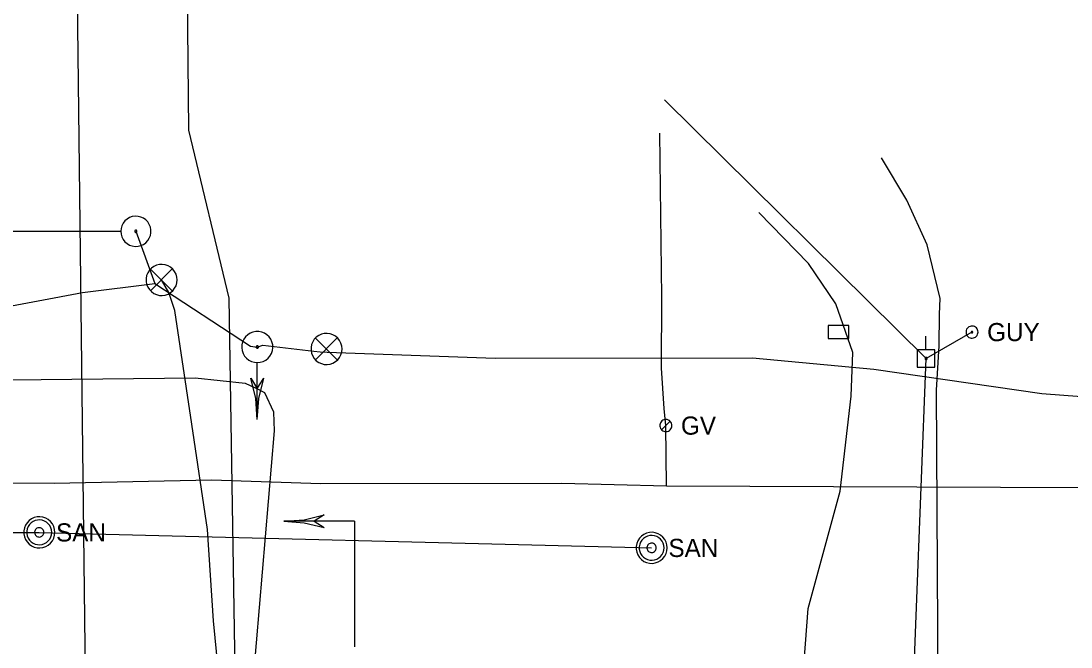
# Model space of a CAD drawing. Extents: x 596028 to 606371, y 330010 to 403088.
# Drawn here: x 602137.7 to 602360.4, y 376763.1 to 376895.9 of the extents above; entities that cross this region are included whole.
import ezdxf

# ---------------------------------------------------------------- set-up
doc = ezdxf.new("R2010")
doc.units = 0
for name, color, linetype in [('Default', 7, 'Continuous'), ('E_SIG', 7, 'Continuous'), ('E_SIG_Conduit', 7, 'Continuous'), ('E_UTL_E_UG', 7, 'Continuous'), ('E_UTL_EGuyWire', 7, 'Continuous'), ('E_UTL_EPowerPole', 7, 'Continuous'), ('E_UTL_FO_UG_QWEST', 7, 'Continuous'), ('E_UTL_G', 7, 'Continuous'), ('E_UTL_G_UG', 7, 'Continuous'), ('E_UTL_Overhead', 7, 'Continuous'), ('E_UTL_SAN_MH', 7, 'Continuous'), ('E_UTL_SAN_UG', 7, 'Continuous'), ('E_UTL_T', 7, 'Continuous'), ('E_UTL_T_UG', 7, 'Continuous'), ('E_UTL_W_UG', 7, 'Continuous')]:
    doc.layers.add(name, color=color, linetype=linetype)

# ---------------------------------------------------------------- blocks, each defined once
blk = doc.blocks.new('PBX')
at = {"layer": 'Default'}
for p, q in [((15, 16), (-16, -15)), ((-16, 15), (15, -16))]:
    blk.add_line(p, q, dxfattribs=at)
blk.add_circle((0, 0), 22, dxfattribs=at)
blk = doc.blocks.new('_U263')
at = {"layer": 'E_SIG', "xscale": 4.574423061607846e-09, "yscale": 4.574423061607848e-09, "rotation": 8.537736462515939e-07}
blk.add_blockref('PBX', (0, 0), dxfattribs=at)

msp = doc.modelspace()

# ---------------------------------------------------------------- linework, layer by layer
at = {"layer": 'E_SIG'}
for points in [[(602158.85, 376851.25), (602158.91, 376850.65), (602159.08, 376850.06), (602159.36, 376849.52), (602159.73, 376849.04), (602160.19, 376848.64), (602160.72, 376848.34), (602161.29, 376848.14), (602161.9, 376848.05), (602162.51, 376848.08), (602163.1, 376848.23), (602163.65, 376848.48), (602164.15, 376848.83), (602164.57, 376849.27), (602164.9, 376849.79), (602165.12, 376850.35), (602165.24, 376850.95), (602165.24, 376851.56), (602165.12, 376852.16), (602164.9, 376852.72), (602164.57, 376853.23), (602164.15, 376853.67), (602163.65, 376854.03), (602163.1, 376854.28), (602162.51, 376854.42), (602161.9, 376854.45), (602161.29, 376854.37), (602160.72, 376854.17), (602160.19, 376853.86), (602159.73, 376853.46), (602159.36, 376852.99), (602159.08, 376852.44), (602158.91, 376851.86), (602158.85, 376851.25)], [(602132.16, 376851.25), (602158.79, 376851.25)], [(602139.63, 376851.25), (602139.63, 376851.25)], [(602161.81, 376851.25), (602161.81, 376851.21), (602161.82, 376851.16), (602161.84, 376851.12), (602161.87, 376851.08), (602161.91, 376851.05), (602161.95, 376851.03), (602161.99, 376851.02), (602162.04, 376851.01), (602162.08, 376851.01), (602162.13, 376851.02), (602162.17, 376851.04), (602162.21, 376851.07), (602162.24, 376851.1), (602162.27, 376851.14), (602162.29, 376851.18), (602162.29, 376851.23), (602162.29, 376851.28), (602162.29, 376851.32), (602162.27, 376851.37), (602162.24, 376851.41), (602162.21, 376851.44), (602162.17, 376851.47), (602162.13, 376851.49), (602162.08, 376851.5), (602162.04, 376851.5), (602161.99, 376851.49), (602161.95, 376851.48), (602161.91, 376851.45), (602161.87, 376851.42), (602161.84, 376851.39), (602161.82, 376851.34), (602161.81, 376851.3), (602161.81, 376851.25)], [(602170.8, 376840.94), (602170.74, 376841.56), (602170.57, 376842.17), (602170.28, 376842.72), (602169.89, 376843.22), (602169.42, 376843.63), (602168.87, 376843.94), (602168.28, 376844.15), (602167.66, 376844.24), (602167.03, 376844.21), (602166.42, 376844.06), (602165.85, 376843.8), (602165.34, 376843.43), (602164.91, 376842.98), (602164.57, 376842.45), (602164.34, 376841.87), (602164.22, 376841.25), (602164.22, 376840.63), (602164.34, 376840.01), (602164.57, 376839.43), (602164.91, 376838.9), (602165.34, 376838.45), (602165.85, 376838.08), (602166.42, 376837.82), (602167.03, 376837.67), (602167.66, 376837.64), (602168.28, 376837.73), (602168.87, 376837.94), (602169.42, 376838.25), (602169.89, 376838.66), (602170.28, 376839.16), (602170.57, 376839.71), (602170.74, 376840.31), (602170.8, 376840.94)], [(602169.77, 376843.27), (602165.16, 376838.62)], [(602165.16, 376843.23), (602169.81, 376838.57)], [(602187.81, 376823.41), (602188.44, 376823.47), (602189.04, 376823.65), (602189.6, 376823.94), (602190.09, 376824.33), (602190.5, 376824.8), (602190.81, 376825.34), (602191.02, 376825.94), (602191.11, 376826.56), (602191.08, 376827.18), (602190.93, 376827.79), (602190.67, 376828.36), (602190.31, 376828.87), (602189.85, 376829.31), (602189.33, 376829.65), (602188.74, 376829.88), (602188.13, 376830), (602187.5, 376830), (602186.88, 376829.88), (602186.3, 376829.65), (602185.77, 376829.31), (602185.32, 376828.87), (602184.96, 376828.36), (602184.69, 376827.79), (602184.55, 376827.18), (602184.52, 376826.56), (602184.61, 376825.94), (602184.81, 376825.34), (602185.13, 376824.8), (602185.54, 376824.33), (602186.03, 376823.94), (602186.59, 376823.65), (602187.19, 376823.47), (602187.81, 376823.41)], [(602205.79, 376826.3), (602205.73, 376826.92), (602205.56, 376827.53), (602205.27, 376828.08), (602204.88, 376828.58), (602204.41, 376828.99), (602203.86, 376829.3), (602203.27, 376829.51), (602202.65, 376829.6), (602202.02, 376829.57), (602201.41, 376829.42), (602200.84, 376829.16), (602200.33, 376828.79), (602199.9, 376828.34), (602199.56, 376827.81), (602199.33, 376827.23), (602199.21, 376826.61), (602199.21, 376825.99), (602199.33, 376825.37), (602199.56, 376824.79), (602199.9, 376824.26), (602200.33, 376823.81), (602200.84, 376823.44), (602201.41, 376823.18), (602202.02, 376823.03), (602202.65, 376823), (602203.27, 376823.09), (602203.86, 376823.3), (602204.41, 376823.61), (602204.88, 376824.02), (602205.27, 376824.52), (602205.56, 376825.07), (602205.73, 376825.68), (602205.79, 376826.3)], [(602204.76, 376828.63), (602200.15, 376823.98)], [(602200.15, 376828.59), (602204.8, 376823.93)], [(602187.81, 376826.46), (602187.86, 376826.47), (602187.91, 376826.48), (602187.95, 376826.5), (602187.99, 376826.53), (602188.02, 376826.57), (602188.04, 376826.61), (602188.06, 376826.65), (602188.07, 376826.7), (602188.06, 376826.75), (602188.05, 376826.8), (602188.03, 376826.84), (602188, 376826.88), (602187.97, 376826.91), (602187.93, 376826.94), (602187.88, 376826.96), (602187.84, 376826.96), (602187.79, 376826.96), (602187.74, 376826.96), (602187.7, 376826.94), (602187.66, 376826.91), (602187.62, 376826.88), (602187.59, 376826.84), (602187.57, 376826.8), (602187.56, 376826.75), (602187.56, 376826.7), (602187.57, 376826.65), (602187.58, 376826.61), (602187.61, 376826.57), (602187.64, 376826.53), (602187.68, 376826.5), (602187.72, 376826.48), (602187.77, 376826.47), (602187.81, 376826.46)], [(602187.81, 376811.31), (602187.81, 376823.36)], [(602187.81, 376811.31), (602187.47, 376815.77), (602186.44, 376820.11)], [(602186.44, 376820.11), (602187.81, 376817.91)], [(602187.81, 376811.31), (602188.16, 376815.77), (602189.19, 376820.11)], [(602187.81, 376817.91), (602189.19, 376820.11)], [(602193.45, 376789.75), (602197.77, 376790.08), (602201.99, 376791.08)], [(602208.4, 376789.75), (602193.45, 376789.75)], [(602193.45, 376789.75), (602197.77, 376789.41), (602201.99, 376788.41)], [(602201.99, 376791.08), (602199.86, 376789.75)], [(602199.86, 376789.75), (602201.99, 376788.41)], [(602208.4, 376789.75), (602208.4, 376763.11)], [(602208.4, 376782.27), (602208.4, 376782.27)]]:
    msp.add_lwpolyline(points, dxfattribs=at)
at = {"layer": 'E_SIG_Conduit'}
for points in [[(602162.05, 376851.25), (602166.06, 376840.21), (602186.37, 376826.9), (602187.81, 376826.71), (602188.98, 376827.12), (602199.79, 376825.83), (602201.12, 376825.66), (602202.65, 376825.59), (602238.27, 376824.35), (602292.88, 376824.44), (602318.6, 376821.99), (602354.28, 376816.84), (602432.89, 376810.89), (602434.26, 376809.89), (602434.33, 376803.64)], [(602180.12, 376752.04), (602178.55, 376768.66), (602177.23, 376788), (602173.91, 376810.33), (602170.34, 376834.43), (602169.02, 376838.26), (602167.48, 376840.96)], [(602032.58, 376817.05), (602042.66, 376817.8), (602063.01, 376821.14), (602070.44, 376822.68), (602091.39, 376828.55), (602129.56, 376834.34), (602150.73, 376838.26), (602166.06, 376840.21)]]:
    msp.add_lwpolyline(points, dxfattribs=at)
at = {"layer": 'E_UTL_E_UG'}
for points in [[(601951.6, 376824.43), (602025.49, 376823.3), (602096.14, 376819.33), (602174.63, 376820.15), (602185.22, 376819.05), (602187.34, 376818.03)], [(602191.29, 376536.46), (602187.91, 376588.57), (602188.78, 376620.94), (602188.08, 376660.95), (602189.6, 376704.34), (602187.01, 376756.48), (602191.44, 376808.9), (602191.35, 376812.88), (602189.44, 376817.01), (602187.34, 376818.03)]]:
    msp.add_lwpolyline(points, dxfattribs=at)
at = {"layer": 'E_UTL_EGuyWire'}
msp.add_line((602339.43, 376829.87), (602329.71, 376824.27), dxfattribs=at)
for points in [[(602340.72, 376829.87), (602340.69, 376830.12), (602340.63, 376830.35), (602340.51, 376830.57), (602340.36, 376830.76), (602340.18, 376830.92), (602339.97, 376831.04), (602339.74, 376831.12), (602339.5, 376831.16), (602339.25, 376831.14), (602339.01, 376831.09), (602338.79, 376830.98), (602338.59, 376830.84), (602338.43, 376830.67), (602338.29, 376830.46), (602338.2, 376830.23), (602338.16, 376830), (602338.16, 376829.75), (602338.2, 376829.51), (602338.29, 376829.29), (602338.43, 376829.08), (602338.59, 376828.9), (602338.79, 376828.76), (602339.01, 376828.66), (602339.25, 376828.6), (602339.5, 376828.59), (602339.74, 376828.63), (602339.97, 376828.71), (602340.18, 376828.83), (602340.36, 376828.99), (602340.51, 376829.18), (602340.63, 376829.4), (602340.69, 376829.63), (602340.72, 376829.87)], [(602339.59, 376829.87), (602339.59, 376829.9), (602339.58, 376829.93), (602339.57, 376829.96), (602339.55, 376829.98), (602339.53, 376830), (602339.5, 376830.02), (602339.47, 376830.03), (602339.44, 376830.03), (602339.41, 376830.03), (602339.38, 376830.02), (602339.35, 376830.01), (602339.33, 376829.99), (602339.31, 376829.97), (602339.29, 376829.95), (602339.28, 376829.92), (602339.27, 376829.89), (602339.27, 376829.86), (602339.28, 376829.83), (602339.29, 376829.8), (602339.31, 376829.77), (602339.33, 376829.75), (602339.35, 376829.73), (602339.38, 376829.72), (602339.41, 376829.71), (602339.44, 376829.71), (602339.47, 376829.72), (602339.5, 376829.73), (602339.53, 376829.74), (602339.55, 376829.76), (602339.57, 376829.79), (602339.58, 376829.81), (602339.59, 376829.84), (602339.59, 376829.87)]]:
    msp.add_lwpolyline(points, dxfattribs=at)
at = {"layer": 'E_UTL_EPowerPole'}
for points in [[(602329.67, 376826.12), (602329.67, 376829.02)], [(602331.52, 376826.12), (602327.83, 376826.12)], [(602327.83, 376826.12), (602327.83, 376822.42)], [(602331.52, 376822.42), (602331.52, 376826.12)], [(602329.94, 376824.27), (602329.94, 376824.32), (602329.93, 376824.36), (602329.91, 376824.4), (602329.88, 376824.44), (602329.84, 376824.47), (602329.81, 376824.49), (602329.76, 376824.5), (602329.72, 376824.51), (602329.67, 376824.51), (602329.63, 376824.5), (602329.59, 376824.48), (602329.55, 376824.45), (602329.52, 376824.42), (602329.49, 376824.38), (602329.48, 376824.34), (602329.47, 376824.3), (602329.47, 376824.25), (602329.48, 376824.21), (602329.49, 376824.16), (602329.52, 376824.13), (602329.55, 376824.09), (602329.59, 376824.07), (602329.63, 376824.05), (602329.67, 376824.04), (602329.72, 376824.04), (602329.76, 376824.04), (602329.81, 376824.06), (602329.84, 376824.08), (602329.88, 376824.11), (602329.91, 376824.14), (602329.93, 376824.18), (602329.94, 376824.23), (602329.94, 376824.27)], [(602327.83, 376822.42), (602331.52, 376822.42)]]:
    msp.add_lwpolyline(points, dxfattribs=at)
at = {"layer": 'E_UTL_FO_UG_QWEST'}
msp.add_line((602183.48, 376733.9), (602181.82, 376837.07), dxfattribs=at)
msp.add_lwpolyline([(602181.82, 376837.07), (602173.28, 376872.74), (602170.52, 377154.16)], dxfattribs=at)
at = {"layer": 'E_UTL_G'}
for points in [[(602275.77, 376810.05), (602275.75, 376810.29), (602275.68, 376810.53), (602275.57, 376810.74), (602275.42, 376810.93), (602275.23, 376811.09), (602275.02, 376811.22), (602274.79, 376811.3), (602274.55, 376811.33), (602274.3, 376811.32), (602274.07, 376811.26), (602273.84, 376811.16), (602273.65, 376811.02), (602273.48, 376810.84), (602273.35, 376810.64), (602273.26, 376810.41), (602273.21, 376810.17), (602273.21, 376809.93), (602273.26, 376809.69), (602273.35, 376809.46), (602273.48, 376809.26), (602273.65, 376809.08), (602273.84, 376808.94), (602274.07, 376808.84), (602274.3, 376808.78), (602274.55, 376808.77), (602274.79, 376808.8), (602275.02, 376808.88), (602275.23, 376809), (602275.42, 376809.16), (602275.57, 376809.36), (602275.68, 376809.57), (602275.75, 376809.81), (602275.77, 376810.05)], [(602273.58, 376809.14), (602275.39, 376810.96)]]:
    msp.add_lwpolyline(points, dxfattribs=at)
at = {"layer": 'E_UTL_G_UG'}
msp.add_line((602273.62, 376837.31), (602273.19, 376872.06), dxfattribs=at)
for points in [[(602274.65, 376797.23), (602274.49, 376810.05), (602274.15, 376813.69), (602273.57, 376822.23), (602273.62, 376837.31)], [(602060.57, 376799.64), (602077.65, 376800.09), (602087.98, 376797.91), (602089.71, 376797.87), (602090.16, 376797.9), (602144.73, 376797.84), (602178.11, 376798.52), (602201.32, 376797.77), (602252.39, 376797.86), (602274.65, 376797.23), (602363.14, 376796.93), (602390.28, 376796.79), (602422.58, 376795.6), (602516.4, 376797.87), (602553.47, 376797.49)]]:
    msp.add_lwpolyline(points, dxfattribs=at)
at = {"layer": 'E_UTL_Overhead'}
msp.add_lwpolyline([(602326.52, 376742.37), (602329.71, 376824.27), (602274.17, 376879.17)], dxfattribs=at)
at = {"layer": 'E_UTL_SAN_MH'}
for points in [[(602144.86, 376787.4), (602144.8, 376788.03), (602144.62, 376788.63), (602144.33, 376789.18), (602143.95, 376789.68), (602143.47, 376790.09), (602142.93, 376790.4), (602142.34, 376790.61), (602141.71, 376790.7), (602141.09, 376790.67), (602140.48, 376790.52), (602139.91, 376790.26), (602139.4, 376789.89), (602138.96, 376789.44), (602138.62, 376788.91), (602138.39, 376788.33), (602138.27, 376787.71), (602138.27, 376787.09), (602138.39, 376786.47), (602138.62, 376785.89), (602138.96, 376785.36), (602139.4, 376784.91), (602139.91, 376784.54), (602140.48, 376784.28), (602141.09, 376784.13), (602141.71, 376784.1), (602142.34, 376784.19), (602142.93, 376784.4), (602143.47, 376784.71), (602143.95, 376785.12), (602144.33, 376785.62), (602144.62, 376786.17), (602144.8, 376786.78), (602144.86, 376787.4)], [(602144.2, 376787.4), (602144.15, 376787.9), (602144.01, 376788.38), (602143.78, 376788.83), (602143.47, 376789.22), (602143.09, 376789.55), (602142.65, 376789.8), (602142.18, 376789.97), (602141.68, 376790.04), (602141.18, 376790.01), (602140.69, 376789.9), (602140.24, 376789.69), (602139.83, 376789.4), (602139.48, 376789.03), (602139.21, 376788.61), (602139.02, 376788.14), (602138.93, 376787.65), (602138.93, 376787.15), (602139.02, 376786.66), (602139.21, 376786.19), (602139.48, 376785.77), (602139.83, 376785.41), (602140.24, 376785.11), (602140.69, 376784.91), (602141.18, 376784.79), (602141.68, 376784.76), (602142.18, 376784.84), (602142.65, 376785), (602143.09, 376785.25), (602143.47, 376785.58), (602143.78, 376785.97), (602144.01, 376786.42), (602144.15, 376786.9), (602144.2, 376787.4)], [(602142.55, 376787.4), (602142.53, 376787.59), (602142.48, 376787.77), (602142.39, 376787.94), (602142.27, 376788.08), (602142.13, 376788.21), (602141.97, 376788.3), (602141.79, 376788.36), (602141.6, 376788.39), (602141.42, 376788.38), (602141.23, 376788.34), (602141.06, 376788.26), (602140.91, 376788.15), (602140.78, 376788.01), (602140.68, 376787.85), (602140.61, 376787.68), (602140.57, 376787.49), (602140.57, 376787.31), (602140.61, 376787.12), (602140.68, 376786.95), (602140.78, 376786.79), (602140.91, 376786.65), (602141.06, 376786.54), (602141.23, 376786.47), (602141.42, 376786.42), (602141.6, 376786.41), (602141.79, 376786.44), (602141.97, 376786.5), (602142.13, 376786.59), (602142.27, 376786.72), (602142.39, 376786.87), (602142.48, 376787.03), (602142.53, 376787.21), (602142.55, 376787.4)], [(602274.77, 376784.11), (602274.71, 376784.74), (602274.53, 376785.34), (602274.24, 376785.9), (602273.86, 376786.39), (602273.38, 376786.8), (602272.84, 376787.11), (602272.24, 376787.32), (602271.62, 376787.41), (602271, 376787.38), (602270.39, 376787.23), (602269.82, 376786.97), (602269.31, 376786.61), (602268.87, 376786.15), (602268.53, 376785.62), (602268.3, 376785.04), (602268.18, 376784.43), (602268.18, 376783.8), (602268.3, 376783.18), (602268.53, 376782.6), (602268.87, 376782.07), (602269.31, 376781.62), (602269.82, 376781.25), (602270.39, 376780.99), (602271, 376780.85), (602271.62, 376780.82), (602272.24, 376780.9), (602272.84, 376781.11), (602273.38, 376781.42), (602273.86, 376781.83), (602274.24, 376782.33), (602274.53, 376782.89), (602274.71, 376783.49), (602274.77, 376784.11)], [(602274.11, 376784.11), (602274.06, 376784.61), (602273.92, 376785.09), (602273.69, 376785.54), (602273.38, 376785.93), (602273, 376786.26), (602272.56, 376786.51), (602272.09, 376786.68), (602271.59, 376786.75), (602271.09, 376786.73), (602270.6, 376786.61), (602270.15, 376786.4), (602269.74, 376786.11), (602269.39, 376785.74), (602269.12, 376785.32), (602268.93, 376784.86), (602268.84, 376784.36), (602268.84, 376783.86), (602268.93, 376783.37), (602269.12, 376782.9), (602269.39, 376782.48), (602269.74, 376782.12), (602270.15, 376781.83), (602270.6, 376781.62), (602271.09, 376781.5), (602271.59, 376781.47), (602272.09, 376781.55), (602272.56, 376781.71), (602273, 376781.96), (602273.38, 376782.29), (602273.69, 376782.68), (602273.92, 376783.13), (602274.06, 376783.61), (602274.11, 376784.11)], [(602272.46, 376784.11), (602272.44, 376784.3), (602272.39, 376784.48), (602272.3, 376784.65), (602272.18, 376784.8), (602272.04, 376784.92), (602271.88, 376785.01), (602271.7, 376785.07), (602271.51, 376785.1), (602271.33, 376785.09), (602271.14, 376785.05), (602270.97, 376784.97), (602270.82, 376784.86), (602270.69, 376784.72), (602270.59, 376784.57), (602270.52, 376784.39), (602270.48, 376784.21), (602270.48, 376784.02), (602270.52, 376783.83), (602270.59, 376783.66), (602270.69, 376783.5), (602270.82, 376783.36), (602270.97, 376783.25), (602271.14, 376783.18), (602271.33, 376783.13), (602271.51, 376783.12), (602271.7, 376783.15), (602271.88, 376783.21), (602272.04, 376783.31), (602272.18, 376783.43), (602272.3, 376783.58), (602272.39, 376783.74), (602272.44, 376783.92), (602272.46, 376784.11)]]:
    msp.add_lwpolyline(points, dxfattribs=at)
at = {"layer": 'E_UTL_SAN_UG'}
for p, q in [((602079.67, 376786.95), (602141.56, 376787.4)), ((602141.56, 376787.4), (602271.47, 376784.11))]:
    msp.add_line(p, q, dxfattribs=at)
at = {"layer": 'E_UTL_T'}
msp.add_lwpolyline([(602308.95, 376828.54), (602313.28, 376828.54), (602313.28, 376831.29), (602308.95, 376831.29)], close=True, dxfattribs=at)
at = {"layer": 'E_UTL_T_UG'}
for points in [[(602332.66, 376837), (602329.92, 376848.35), (602325.61, 376857.88), (602320.22, 376866.86)], [(602182.12, 376739.53), (602185.15, 376742.4), (602189.09, 376744.23), (602203.14, 376744.71), (602268.24, 376744.57), (602296.52, 376746.17), (602300.01, 376746.92), (602302.24, 376748.81), (602303.25, 376752.5), (602304.68, 376771.27), (602311.47, 376796.16), (602313.78, 376816.27), (602314.14, 376825.55), (602310.51, 376835.87), (602304.77, 376844.42), (602294.21, 376855.24)], [(602326.52, 376743.41), (602329.39, 376747.96), (602332.27, 376754.3), (602331.92, 376817.53), (602332.49, 376826.95), (602332.54, 376833.68), (602332.66, 376837)]]:
    msp.add_lwpolyline(points, dxfattribs=at)
at = {"layer": 'E_UTL_W_UG'}
msp.add_lwpolyline([(602145, 376358.27), (602144.67, 376438.27), (602144.32, 376557.1), (602146.71, 376668.9), (602151.36, 376757.15), (602149.74, 376894.68), (602147.56, 377076.39), (602146.22, 377133.16), (602145.63, 377226.09), (602145.59, 377228.09), (602145.58, 377347.62)], dxfattribs=at)

# ---------------------------------------------------------------- block references
at = {"layer": 'E_SIG', "xscale": 0.32808333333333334, "yscale": 0.32808333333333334}
for p in [(602167.22, 376841.34), (602202.49, 376826.3)]:
    msp.add_blockref('_U263', p, dxfattribs=at)

# ---------------------------------------------------------------- texts
at = {"layer": 'E_UTL_EGuyWire'}
msp.add_text('GUY', height=3.85, dxfattribs=at).set_placement((602342.64, 376827.95))
at = {"layer": 'E_UTL_G'}
msp.add_text('GV', height=3.85, dxfattribs=at).set_placement((602277.69, 376808.12))
at = {"layer": 'E_UTL_SAN_MH'}
for p in [(602145.12, 376785.46), (602275.03, 376782.17)]:
    msp.add_text('SAN', height=3.849, dxfattribs=at).set_placement(p)

doc.saveas('drawing.dxf')
